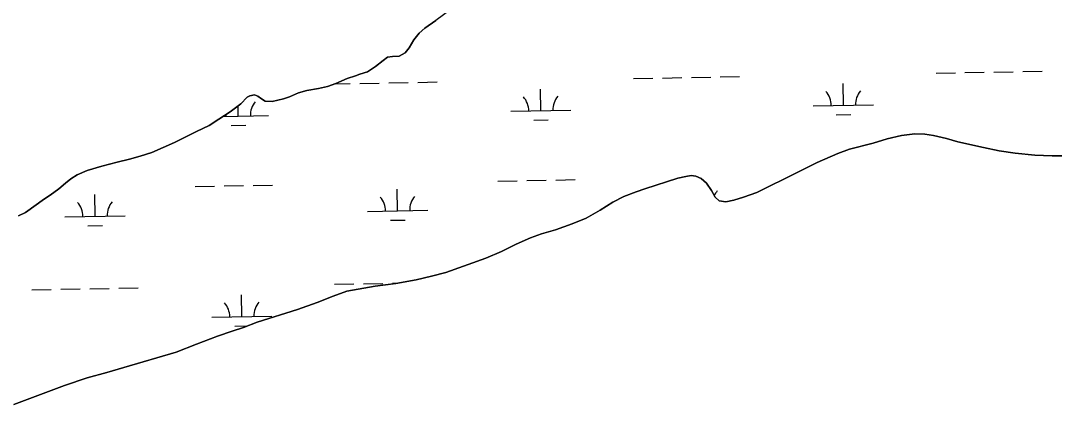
# Model space of a CAD drawing. Extents: x 3914892 to 3953151, y 242587 to 268572.
# Drawn here: x 3946155 to 3947870, y 259401 to 260038 of the extents above; entities that cross this region are included whole.
import ezdxf

# ---------------------------------------------------------------- set-up
doc = ezdxf.new("R2010")
doc.units = 0
doc.layers.add('V-TOPO-SHOR', color=7, linetype='Continuous')
doc.layers.add('V-WETL-SWMP', color=7, linetype='Continuous')

msp = doc.modelspace()

# ---------------------------------------------------------------- linework, layer by layer
at = {"layer": 'V-TOPO-SHOR'}
for points in [[(3946869.4, 260056.9), (3946843.9, 260038.1), (3946825.4, 260025.9), (3946816.1, 260017.6), (3946807.4, 260006.5), (3946799.6, 259993), (3946793, 259984.8), (3946783, 259978.9), (3946772.1, 259978.7), (3946763.8, 259977.4), (3946756.4, 259972.1), (3946744, 259961.9), (3946730.7, 259953.4), (3946717.7, 259949.2), (3946710.8, 259946.6), (3946697, 259942.1)], [(3946697, 259942.1), (3946678.2, 259933.6), (3946664.3, 259929), (3946649.1, 259925.6), (3946629.7, 259921.9), (3946616.1, 259918.2), (3946601, 259911.5), (3946591.2, 259908.4), (3946572.3, 259904.1), (3946560.9, 259904.7), (3946554.7, 259908.1), (3946548.6, 259912.6), (3946543, 259914.8), (3946535.2, 259913.5), (3946531, 259911), (3946520.2, 259900.2), (3946502.5, 259886.7), (3946484, 259874.5), (3946468.1, 259864.2), (3946447.1, 259854.3), (3946410.4, 259836), (3946391.7, 259827.3), (3946372.8, 259819.5), (3946353.6, 259813), (3946335.8, 259808.4), (3946315.1, 259803.4), (3946289.8, 259796.7), (3946265.6, 259789.4), (3946249.2, 259782), (3946238.3, 259775.3), (3946229.4, 259768.1), (3946218.8, 259758.7), (3946204.3, 259748.4), (3946194.9, 259742.5), (3946163.3, 259719.7), (3946151.9, 259714)], [(3946777.6, 259602.1), (3946811, 259608.2), (3946836.8, 259614.1), (3946860.3, 259620.3), (3946927, 259643.8), (3946952.7, 259654.8), (3946976.9, 259667.2), (3947000.8, 259677.4), (3947018.9, 259684.2), (3947042.2, 259691), (3947069.9, 259700.8), (3947093.2, 259710.4), (3947116.4, 259723.7), (3947137.5, 259736.8), (3947155.5, 259746), (3947176.3, 259754.1), (3947190.5, 259758.7), (3947245.4, 259776.9), (3947258.3, 259779.7), (3947267.3, 259781), (3947275.1, 259780.2), (3947284.1, 259775.9), (3947292.6, 259768.3), (3947301.3, 259756), (3947307.4, 259745.3), (3947314, 259739.1), (3947325, 259737.3), (3947338.3, 259740), (3947353.9, 259745), (3947376.2, 259753), (3947442.9, 259785.9), (3947476.5, 259802.8), (3947510.4, 259817.4), (3947530.1, 259824.9), (3947569, 259834.9), (3947592.7, 259841.9), (3947616.2, 259847.6), (3947638.2, 259850.4), (3947654.8, 259849.5), (3947669.3, 259847.4), (3947690.7, 259842.6), (3947709.6, 259836.8), (3947752, 259827.3), (3947778.4, 259822.2), (3947804.5, 259818.4), (3947837.1, 259814.7), (3947865.9, 259813.6), (3947888.2, 259813.6)], [(3946144, 259401.3), (3946227.7, 259432.8), (3946265.4, 259445.4), (3946298, 259453.9), (3946326.2, 259462.3), (3946413.2, 259488), (3946447.1, 259501), (3946481.7, 259514.3), (3946505.8, 259522.7), (3946525.1, 259529), (3946547.3, 259537.8), (3946614.5, 259558.8), (3946647.1, 259570.3), (3946673.6, 259581), (3946696.1, 259588.9), (3946743.2, 259597.2), (3946777.6, 259602.1)]]:
    msp.add_lwpolyline(points, dxfattribs=at)
at = {"layer": 'V-WETL-SWMP'}
for p, q in [((3946825.4, 260025.9), (3946843.9, 260038.1)), ((3946807.4, 260006.5), (3946816.1, 260017.6)), ((3946816.1, 260017.6), (3946825.4, 260025.9)), ((3946793, 259984.8), (3946799.6, 259993)), ((3946799.6, 259993), (3946807.4, 260006.5)), ((3946756.4, 259972.1), (3946763.8, 259977.4)), ((3946763.8, 259977.4), (3946772.1, 259978.7)), ((3946772.1, 259978.7), (3946783, 259978.9)), ((3946783, 259978.9), (3946793, 259984.8)), ((3946730.7, 259953.4), (3946744, 259961.9)), ((3946744, 259961.9), (3946756.4, 259972.1)), ((3946678.2, 259933.6), (3946697, 259942.1)), ((3946697, 259942.1), (3946710.8, 259946.6)), ((3946710.8, 259946.6), (3946717.7, 259949.2)), ((3946717.7, 259949.2), (3946730.7, 259953.4)), ((3947171.7, 259942.1), (3947203.7, 259942.7)), ((3947219.7, 259942.9), (3947251.7, 259943.5)), ((3947267.7, 259943.8), (3947299.7, 259944.4)), ((3947315.7, 259944.7), (3947347.7, 259945.2)), ((3947673.5, 259951.1), (3947705.5, 259951.6)), ((3947721.5, 259951.9), (3947753.5, 259952.5)), ((3947769.5, 259952.8), (3947801.5, 259953.4)), ((3947817.5, 259953.6), (3947849.5, 259954.2)), ((3946629.7, 259921.9), (3946649.1, 259925.6)), ((3946649.1, 259925.6), (3946664.3, 259929)), ((3946664.3, 259929), (3946678.2, 259933.6)), ((3946677.2, 259933.2), (3946701.8, 259933.7)), ((3946717.8, 259934), (3946749.8, 259934.5)), ((3946765.8, 259934.8), (3946797.8, 259935.4)), ((3946813.8, 259935.7), (3946845.8, 259936.3)), ((3947018, 259888.6), (3947017.4, 259924.6)), ((3947519.9, 259897.6), (3947519.2, 259933.6)), ((3946520.2, 259900.2), (3946531, 259911)), ((3946531, 259911), (3946535.2, 259913.5)), ((3946535.2, 259913.5), (3946543, 259914.8)), ((3946543, 259914.8), (3946548.6, 259912.6)), ((3946548.6, 259912.6), (3946554.7, 259908.1)), ((3946554.7, 259908.1), (3946560.9, 259904.7)), ((3946572.3, 259904.1), (3946591.2, 259908.4)), ((3946591.2, 259908.4), (3946601, 259911.5)), ((3946601, 259911.5), (3946616.1, 259918.2)), ((3946616.1, 259918.2), (3946629.7, 259921.9)), ((3946502.5, 259886.7), (3946520.2, 259900.2)), ((3946516.2, 259879.6), (3946515.9, 259897)), ((3946560.9, 259904.7), (3946572.3, 259904.1)), ((3946968, 259887.7), (3947068, 259889.5)), ((3947469.9, 259896.7), (3947569.8, 259898.5)), ((3946468.1, 259864.2), (3946484, 259874.5)), ((3946484, 259874.5), (3946502.5, 259886.7)), ((3946491.1, 259879.2), (3946566.2, 259880.5)), ((3947006.3, 259872.9), (3947030.3, 259873.4)), ((3947508.1, 259881.9), (3947532.1, 259882.4)), ((3946447.1, 259854.3), (3946468.1, 259864.2)), ((3946504.5, 259864), (3946528.5, 259864.4)), ((3946410.4, 259836), (3946447.1, 259854.3)), ((3947592.7, 259841.9), (3947569, 259834.9)), ((3947616.2, 259847.6), (3947592.7, 259841.9)), ((3947638.2, 259850.4), (3947616.2, 259847.6)), ((3947654.8, 259849.5), (3947638.2, 259850.4)), ((3947669.3, 259847.4), (3947654.8, 259849.5)), ((3947690.7, 259842.6), (3947669.3, 259847.4)), ((3947709.6, 259836.8), (3947690.7, 259842.6)), ((3946372.8, 259819.5), (3946391.7, 259827.3)), ((3946391.7, 259827.3), (3946410.4, 259836)), ((3947530.1, 259824.9), (3947510.4, 259817.4)), ((3947569, 259834.9), (3947530.1, 259824.9)), ((3947752, 259827.3), (3947709.6, 259836.8)), ((3947778.4, 259822.2), (3947752, 259827.3)), ((3947804.5, 259818.4), (3947778.4, 259822.2)), ((3946289.8, 259796.7), (3946315.1, 259803.4)), ((3946315.1, 259803.4), (3946335.8, 259808.4)), ((3946335.8, 259808.4), (3946353.6, 259813)), ((3946353.6, 259813), (3946372.8, 259819.5)), ((3947510.4, 259817.4), (3947476.5, 259802.8)), ((3947837.1, 259814.7), (3947804.5, 259818.4)), ((3947865.9, 259813.6), (3947837.1, 259814.7)), ((3947888.2, 259813.6), (3947865.9, 259813.6)), ((3946249.2, 259782), (3946265.6, 259789.4)), ((3946265.6, 259789.4), (3946289.8, 259796.7)), ((3947476.5, 259802.8), (3947442.9, 259785.9)), ((3946229.4, 259768.1), (3946238.3, 259775.3)), ((3946238.3, 259775.3), (3946249.2, 259782)), ((3946946.7, 259771.9), (3946978.7, 259772.4)), ((3946994.7, 259772.7), (3947026.7, 259773.3)), ((3947042.7, 259773.6), (3947074.7, 259774.2)), ((3947245.4, 259776.9), (3947190.5, 259758.7)), ((3947258.3, 259779.7), (3947245.4, 259776.9)), ((3947267.3, 259781), (3947258.3, 259779.7)), ((3947275.1, 259780.2), (3947267.3, 259781)), ((3947284.1, 259775.9), (3947275.1, 259780.2)), ((3947292.6, 259768.3), (3947284.1, 259775.9)), ((3947442.9, 259785.9), (3947376.2, 259753)), ((3946204.3, 259748.4), (3946218.8, 259758.7)), ((3946218.8, 259758.7), (3946229.4, 259768.1)), ((3946444.9, 259762.9), (3946476.9, 259763.5)), ((3946492.9, 259763.7), (3946524.9, 259764.3)), ((3946540.8, 259764.6), (3946572.8, 259765.2)), ((3946780.5, 259722.5), (3946779.8, 259758.4)), ((3947176.3, 259754.1), (3947155.5, 259746)), ((3947190.5, 259758.7), (3947176.3, 259754.1)), ((3947301.3, 259756), (3947292.6, 259768.3)), ((3947307.4, 259745.3), (3947301.3, 259756)), ((3947376.2, 259753), (3947353.9, 259745)), ((3946163.3, 259719.7), (3946194.9, 259742.5)), ((3946194.9, 259742.5), (3946204.3, 259748.4)), ((3946278.7, 259713.5), (3946278, 259749.5)), ((3947137.5, 259736.8), (3947116.4, 259723.7)), ((3947155.5, 259746), (3947137.5, 259736.8)), ((3947314, 259739.1), (3947307.4, 259745.3)), ((3947325, 259737.3), (3947314, 259739.1)), ((3947338.3, 259740), (3947325, 259737.3)), ((3947353.9, 259745), (3947338.3, 259740)), ((3946151.9, 259714), (3946163.3, 259719.7)), ((3946730.5, 259721.6), (3946830.5, 259723.3)), ((3947116.4, 259723.7), (3947093.2, 259710.4)), ((3946228.7, 259712.6), (3946328.6, 259714.4)), ((3946768.8, 259706.8), (3946792.8, 259707.2)), ((3947069.9, 259700.8), (3947042.2, 259691)), ((3947093.2, 259710.4), (3947069.9, 259700.8)), ((3946266.9, 259697.8), (3946290.9, 259698.3)), ((3947018.9, 259684.2), (3947000.8, 259677.4)), ((3947042.2, 259691), (3947018.9, 259684.2)), ((3946976.9, 259667.2), (3946952.7, 259654.8)), ((3947000.8, 259677.4), (3946976.9, 259667.2)), ((3946952.7, 259654.8), (3946927, 259643.8)), ((3946927, 259643.8), (3946860.4, 259620.3)), ((3946860.4, 259620.3), (3946836.8, 259614.1)), ((3946675.8, 259600.5), (3946707.8, 259601.1)), ((3946723.8, 259601.3), (3946755.8, 259601.9)), ((3946777.6, 259602.1), (3946743.2, 259597.2)), ((3946771.8, 259602.2), (3946778.7, 259602.3)), ((3946811, 259608.2), (3946777.6, 259602.1)), ((3946836.8, 259614.1), (3946811, 259608.2)), ((3946174, 259591.5), (3946206, 259592.1)), ((3946222, 259592.4), (3946254, 259592.9)), ((3946270, 259593.2), (3946302, 259593.8)), ((3946318, 259594.1), (3946350, 259594.7)), ((3946522.1, 259547), (3946521.5, 259583)), ((3946673.6, 259581), (3946647.1, 259570.3)), ((3946696.1, 259588.9), (3946673.6, 259581)), ((3946743.2, 259597.2), (3946696.1, 259588.9)), ((3946647.1, 259570.3), (3946614.5, 259558.8)), ((3946472.2, 259546.1), (3946572.1, 259547.9)), ((3946614.5, 259558.8), (3946547.3, 259537.8)), ((3946525.1, 259529), (3946505.8, 259522.7)), ((3946510.4, 259531.3), (3946531.9, 259531.7)), ((3946547.3, 259537.8), (3946525.1, 259529)), ((3946481.7, 259514.3), (3946447.1, 259501)), ((3946505.8, 259522.7), (3946481.7, 259514.3)), ((3946447.1, 259501), (3946413.2, 259488)), ((3946413.2, 259488), (3946326.2, 259462.3)), ((3946326.2, 259462.3), (3946298, 259453.9)), ((3946265.4, 259445.4), (3946227.7, 259432.8)), ((3946298, 259453.9), (3946265.4, 259445.4)), ((3946227.7, 259432.8), (3946144, 259401.3))]:
    msp.add_line(p, q, dxfattribs=at)
for centre, start, end in [((3946962.8, 259888.1), 0.2532, 41.7968), ((3947073.2, 259890.1), 140.2532, 181.7968), ((3947464.6, 259897.1), 0.2532, 41.7968), ((3947575.1, 259899), 140.2532, 181.7968), ((3946571.4, 259881.1), 140.2532, 181.7968), ((3946461, 259879.1), 0.2532, 5.4498), ((3947337.5, 259732.9), 140.2532, 154.3459), ((3946223.4, 259713), 0.2532, 41.7968), ((3946333.9, 259714.9), 140.2532, 181.7968), ((3946725.2, 259721.9), 0.2532, 41.7968), ((3946835.7, 259723.9), 140.2532, 181.7968), ((3946466.9, 259546.5), 0.2532, 41.7968), ((3946577.4, 259548.5), 140.2532, 181.7968)]:
    msp.add_arc(centre, 35.2, start, end, dxfattribs=at)

doc.saveas('drawing.dxf')
